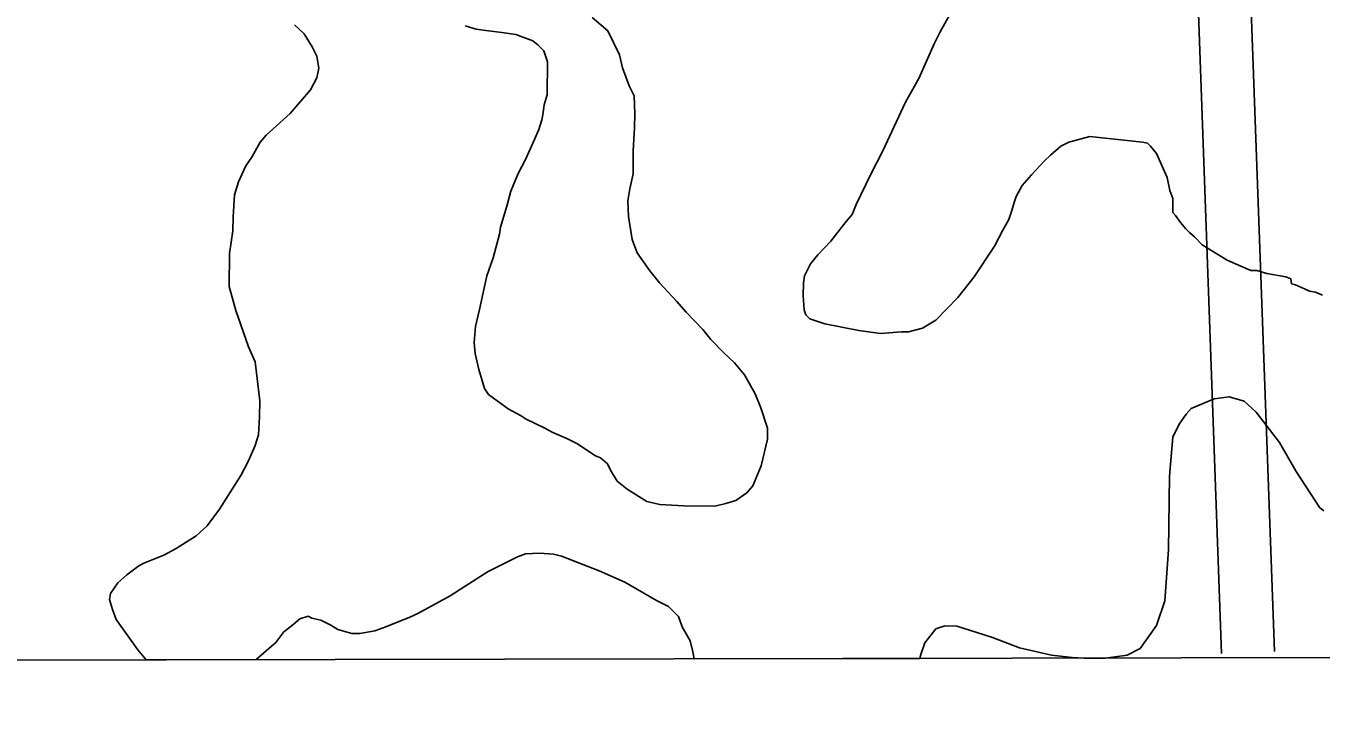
# Model space of a CAD drawing. Extents: x 3329297 to 3367176, y 649250 to 674653.
# Drawn here: x 3351431 to 3352165, y 654632 to 655026 of the extents above; entities that cross this region are included whole.
import ezdxf

# ---------------------------------------------------------------- set-up
doc = ezdxf.new("R2010")
doc.units = 0
for name, color, linetype in [('V-GRID-FRAM', 7, 'Continuous'), ('V-ROAD-CNTR', 7, 'Continuous'), ('V-SITE-VEGE', 7, 'Continuous')]:
    doc.layers.add(name, color=color, linetype=linetype)

msp = doc.modelspace()

# ---------------------------------------------------------------- linework, layer by layer
at = {"layer": 'V-GRID-FRAM'}
msp.add_lwpolyline([(3333403.5, 672816.28), (3364945.55, 672875.92), (3364987.87, 654691.71), (3333429.95, 654632.04), (3333403.5, 672816.28)], dxfattribs=at)
at = {"layer": 'V-ROAD-CNTR'}
for points in [[(3352084.53, 655560.29), (3352092.48, 655122.37), (3352108.83, 654669.84)], [(3352114.52, 655560.84), (3352122.47, 655123.18), (3352138.81, 654670.92)]]:
    msp.add_lwpolyline(points, dxfattribs=at)
at = {"layer": 'V-SITE-VEGE'}
for p, q in [((3351959.8, 655041.47), (3351949.37, 655022.35)), ((3351588.68, 655021.19), (3351583.08, 655026.35)), ((3351679.9, 655025.71), (3351686.1, 655023.94)), ((3351686.1, 655023.94), (3351690.06, 655023.32)), ((3351760.83, 655023), (3351751.86, 655030.47)), ((3351593.12, 655013.77), (3351588.68, 655021.19)), ((3351690.06, 655023.32), (3351700.8, 655022.05)), ((3351700.8, 655022.05), (3351708.71, 655020.82)), ((3351708.71, 655020.82), (3351718.29, 655017.31)), ((3351718.29, 655017.31), (3351721.09, 655015)), ((3351767.45, 655009.33), (3351760.83, 655023)), ((3351949.37, 655022.35), (3351945.89, 655015.6)), ((3351595.88, 655008.64), (3351593.12, 655013.77)), ((3351721.09, 655015), (3351724.45, 655011.57)), ((3351724.45, 655011.57), (3351726.64, 655005.31)), ((3351769.06, 655001.95), (3351767.45, 655009.33)), ((3351945.89, 655015.6), (3351937.15, 654995.89)), ((3351595.73, 654996.18), (3351596.93, 655001.83)), ((3351596.93, 655001.83), (3351595.88, 655008.64)), ((3351726.64, 655005.31), (3351726.4, 654986.63)), ((3351772.9, 654991.71), (3351769.06, 655001.95)), ((3351592.25, 654989.43), (3351595.73, 654996.18)), ((3351937.15, 654995.89), (3351929.62, 654982.4)), ((3351580.75, 654975.99), (3351592.25, 654989.43)), ((3351775.66, 654986.01), (3351772.9, 654991.71)), ((3351724.63, 654980.99), (3351724, 654975.33)), ((3351726.4, 654986.63), (3351724.63, 654980.99)), ((3351776.1, 654975.82), (3351775.66, 654986.01)), ((3351929.62, 654982.4), (3351916.82, 654954.81)), ((3351567.02, 654963.7), (3351580.75, 654975.99)), ((3351723.4, 654972.51), (3351721.63, 654966.87)), ((3351724, 654975.33), (3351723.4, 654972.51)), ((3351776, 654967.89), (3351776.1, 654975.82)), ((3351721.63, 654966.87), (3351719.29, 654961.24)), ((3351775.27, 654954.88), (3351776, 654967.89)), ((3351558.93, 654951.35), (3351563.57, 654959.78)), ((3351563.57, 654959.78), (3351567.02, 654963.7)), ((3351719.29, 654961.24), (3351714.06, 654949.98)), ((3352011.91, 654952.49), (3352017.64, 654957.52)), ((3352017.64, 654957.52), (3352022.19, 654959.72)), ((3352022.19, 654959.72), (3352034.12, 654962.97)), ((3352034.12, 654962.97), (3352064.09, 654959.77)), ((3352064.09, 654959.77), (3352066.92, 654959.17)), ((3352066.92, 654959.17), (3352068.6, 654957.44)), ((3352068.6, 654957.44), (3352071.94, 654953.44)), ((3351555.48, 654946.3), (3351558.93, 654951.35)), ((3351775.1, 654941.86), (3351775.27, 654954.88)), ((3351916.82, 654954.81), (3351909.85, 654941.31)), ((3352008.47, 654949.14), (3352011.91, 654952.49)), ((3352071.94, 654953.44), (3352078, 654939.78)), ((3351551.4, 654937.29), (3351555.48, 654946.3)), ((3351714.06, 654949.98), (3351709.99, 654942.1)), ((3352001.02, 654941.3), (3352008.47, 654949.14)), ((3351549.04, 654929.96), (3351551.4, 654937.29)), ((3351709.99, 654942.1), (3351705.9, 654931.96)), ((3351773.3, 654933.39), (3351775.1, 654941.86)), ((3351909.85, 654941.31), (3351901.72, 654924.42)), ((3351995.84, 654935.14), (3352001.02, 654941.3)), ((3352078, 654939.78), (3352079.6, 654932.4)), ((3351548.32, 654917.51), (3351549.04, 654929.96)), ((3351705.9, 654931.96), (3351703.54, 654923.5)), ((3351772.08, 654926.6), (3351773.3, 654933.39)), ((3351991.19, 654925.57), (3351992.37, 654928.95)), ((3351992.37, 654928.95), (3351995.84, 654935.14)), ((3352079.6, 654932.4), (3352081.25, 654927.84)), ((3351703.54, 654923.5), (3351699.99, 654911.65)), ((3351772.54, 654917.54), (3351772.08, 654926.6)), ((3351901.72, 654924.42), (3351899.38, 654918.79)), ((3351988.24, 654915.98), (3351990, 654921.06)), ((3351990, 654921.06), (3351991.19, 654925.57)), ((3352081.25, 654927.84), (3352081.15, 654919.92)), ((3351548.22, 654909.58), (3351548.32, 654917.51)), ((3351774.64, 654904.49), (3351772.54, 654917.54)), ((3351895.94, 654914.87), (3351891.33, 654908.7)), ((3351899.38, 654918.79), (3351895.94, 654914.87)), ((3351984.77, 654909.8), (3351988.24, 654915.98)), ((3352081.15, 654919.92), (3352082.82, 654918.2)), ((3352082.82, 654918.2), (3352085.61, 654914.2)), ((3352085.61, 654914.2), (3352088.4, 654910.77)), ((3351546.36, 654896.58), (3351548.22, 654909.58)), ((3351699.37, 654907.7), (3351695.81, 654894.15)), ((3351699.99, 654911.65), (3351699.37, 654907.7)), ((3351891.33, 654908.7), (3351887.3, 654903.65)), ((3351980.12, 654900.8), (3351984.77, 654909.8)), ((3352088.4, 654910.77), (3352090.63, 654908.48)), ((3352090.63, 654908.48), (3352093.43, 654906.18)), ((3352093.43, 654906.18), (3352097.91, 654901.59)), ((3351777.38, 654897.1), (3351774.64, 654904.49)), ((3351887.3, 654903.65), (3351879.85, 654895.82)), ((3351968.58, 654883.39), (3351980.12, 654900.8)), ((3352097.91, 654901.59), (3352111.95, 654892.92)), ((3351546.12, 654877.9), (3351546.36, 654896.58)), ((3351695.81, 654894.15), (3351692.28, 654884.01)), ((3351784.61, 654886.82), (3351777.38, 654897.1)), ((3351879.85, 654895.82), (3351875.82, 654890.77)), ((3352111.95, 654892.92), (3352119.84, 654889.43)), ((3351692.28, 654884.01), (3351688.08, 654864.81)), ((3351790.19, 654879.95), (3351784.61, 654886.82)), ((3351872.34, 654884.02), (3351871.72, 654880.07)), ((3351875.82, 654890.77), (3351872.34, 654884.02)), ((3352119.84, 654889.43), (3352125.47, 654887.09)), ((3352125.47, 654887.09), (3352128.87, 654887.05)), ((3352128.87, 654887.05), (3352134.51, 654885.28)), ((3352134.51, 654885.28), (3352145.24, 654883.45)), ((3351549.92, 654864.27), (3351546.12, 654877.9)), ((3351799.68, 654869.64), (3351790.19, 654879.95)), ((3351871.72, 654880.07), (3351871.63, 654872.71)), ((3351959.38, 654871.61), (3351968.58, 654883.39)), ((3352145.24, 654883.45), (3352148.06, 654882.28)), ((3352148.06, 654882.28), (3352148.59, 654879.44)), ((3352148.59, 654879.44), (3352150.85, 654878.85)), ((3352150.85, 654878.85), (3352155.91, 654876.52)), ((3351805.27, 654863.34), (3351799.68, 654869.64)), ((3351871.63, 654872.71), (3351872.1, 654864.77)), ((3351946.76, 654858.75), (3351959.38, 654871.61)), ((3352155.91, 654876.52), (3352158.73, 654875.35)), ((3352158.73, 654875.35), (3352162.12, 654874.75)), ((3352162.12, 654874.75), (3352166.06, 654873)), ((3351557.02, 654843.79), (3351549.92, 654864.27)), ((3351688.08, 654864.81), (3351685.7, 654855.21)), ((3351814.77, 654853.6), (3351805.27, 654863.34)), ((3351872.1, 654864.77), (3351873.19, 654861.93)), ((3351873.19, 654861.93), (3351875.43, 654859.64)), ((3351685.7, 654855.21), (3351685.02, 654846.16)), ((3351875.43, 654859.64), (3351883.89, 654856.7)), ((3351883.89, 654856.7), (3351903.09, 654853.06)), ((3351939.34, 654854.31), (3351946.76, 654858.75)), ((3351819.23, 654847.88), (3351814.77, 654853.6)), ((3351826.5, 654840.43), (3351819.23, 654847.88)), ((3351903.09, 654853.06), (3351915.52, 654851.21)), ((3351915.52, 654851.21), (3351927.43, 654852.19)), ((3351927.43, 654852.19), (3351931.39, 654852.14)), ((3351931.39, 654852.14), (3351939.34, 654854.31)), ((3351560.88, 654835.25), (3351557.02, 654843.79)), ((3351685.02, 654846.16), (3351685.5, 654839.93)), ((3351685.5, 654839.93), (3351687.66, 654830.84)), ((3351832.65, 654834.69), (3351826.5, 654840.43)), ((3351563.44, 654813.14), (3351560.88, 654835.25)), ((3351838.23, 654827.83), (3351832.65, 654834.69)), ((3351687.66, 654830.84), (3351689.29, 654825.16)), ((3351844.32, 654816.99), (3351838.23, 654827.83)), ((3351689.29, 654825.16), (3351690.92, 654820.04)), ((3351690.92, 654820.04), (3351693.14, 654816.62)), ((3351563.32, 654804.08), (3351563.44, 654813.14)), ((3351693.14, 654816.62), (3351704.36, 654808.55)), ((3351847.62, 654809.03), (3351844.32, 654816.99)), ((3352104.74, 654814.31), (3352091.65, 654808.81)), ((3352113.25, 654815.34), (3352104.74, 654814.31)), ((3352121.71, 654812.97), (3352113.25, 654815.34)), ((3352128.43, 654806.65), (3352121.71, 654812.97)), ((3351562.63, 654793.9), (3351563.32, 654804.08)), ((3351704.36, 654808.55), (3351711.67, 654804.49)), ((3351711.67, 654804.49), (3351714.48, 654802.76)), ((3351851.44, 654797.65), (3351847.62, 654809.03)), ((3352088.78, 654805.45), (3352084.75, 654799.84)), ((3352091.65, 654808.81), (3352088.78, 654805.45)), ((3352141.81, 654789.5), (3352128.43, 654806.65)), ((3351714.48, 654802.76), (3351725.18, 654797.53)), ((3351725.18, 654797.53), (3351729.68, 654795.21)), ((3351851.36, 654791.43), (3351851.44, 654797.65)), ((3352084.75, 654799.84), (3352081.26, 654792.52)), ((3351560.85, 654787.69), (3351562.63, 654793.9)), ((3351729.68, 654795.21), (3351737.56, 654791.71)), ((3351737.56, 654791.71), (3351743.19, 654788.81)), ((3351743.19, 654788.81), (3351753.86, 654781.89)), ((3351847.78, 654776.18), (3351851.36, 654791.43)), ((3352081.26, 654792.52), (3352079.28, 654770.46)), ((3352151.22, 654772.96), (3352141.81, 654789.5)), ((3351556.78, 654778.68), (3351560.85, 654787.69)), ((3351753.86, 654781.89), (3351756.67, 654780.72)), ((3351552.72, 654770.81), (3351556.78, 654778.68)), ((3351756.67, 654780.72), (3351760.59, 654777.27)), ((3351760.59, 654777.27), (3351762.25, 654773.85)), ((3351762.25, 654773.85), (3351766.14, 654767.58)), ((3351843.11, 654764.92), (3351847.78, 654776.18)), ((3351540.59, 654751.71), (3351552.72, 654770.81)), ((3351766.14, 654767.58), (3351771.74, 654762.98)), ((3352079.28, 654770.46), (3352078.76, 654728.57)), ((3352164.56, 654752.42), (3352151.22, 654772.96)), ((3351771.74, 654762.98), (3351782.98, 654756.04)), ((3351833.38, 654756.55), (3351839.66, 654761)), ((3351839.66, 654761), (3351843.11, 654764.92)), ((3351782.98, 654756.04), (3351790.32, 654754.25)), ((3351790.32, 654754.25), (3351803.9, 654753.52)), ((3351803.9, 654753.52), (3351821.45, 654753.3)), ((3351821.45, 654753.3), (3351827.7, 654754.92)), ((3351827.7, 654754.92), (3351833.38, 654756.55)), ((3352166.8, 654750.69), (3352164.56, 654752.42)), ((3351533.68, 654742.17), (3351540.59, 654751.71)), ((3351527.38, 654736.58), (3351533.68, 654742.17)), ((3351515.96, 654729.37), (3351527.38, 654736.58)), ((3351497.74, 654721.1), (3351509.12, 654725.49)), ((3351509.12, 654725.49), (3351515.96, 654729.37)), ((3351709.55, 654724.69), (3351697.58, 654718.61)), ((3351714.1, 654726.33), (3351709.55, 654724.69)), ((3351722.03, 654726.79), (3351714.1, 654726.33)), ((3351729.95, 654726.13), (3351722.03, 654726.79)), ((3351734.46, 654724.94), (3351729.95, 654726.13)), ((3351755.88, 654716.75), (3351734.46, 654724.94)), ((3352078.76, 654728.57), (3352076.7, 654699.72)), ((3351488.03, 654714.43), (3351494.89, 654719.44)), ((3351494.89, 654719.44), (3351497.74, 654721.1)), ((3351693.02, 654716.4), (3351679.9, 654708.07)), ((3351697.58, 654718.61), (3351693.02, 654716.4)), ((3351770.52, 654710.34), (3351755.88, 654716.75)), ((3351478.84, 654703.78), (3351482.88, 654709.96)), ((3351482.88, 654709.96), (3351488.03, 654714.43)), ((3351679.9, 654708.07), (3351671.33, 654702.51)), ((3351788.51, 654699.92), (3351770.52, 654710.34)), ((3351478.23, 654700.39), (3351478.84, 654703.78)), ((3351479.86, 654694.71), (3351478.23, 654700.39)), ((3351671.33, 654702.51), (3351653.09, 654692.55)), ((3351482.05, 654689.02), (3351479.86, 654694.71)), ((3351795.26, 654696.44), (3351788.51, 654699.92)), ((3351800.85, 654690.71), (3351795.26, 654696.44)), ((3352076.7, 654699.72), (3352072, 654685.62)), ((3351494.3, 654671.88), (3351482.05, 654689.02)), ((3351582.23, 654686.07), (3351577.09, 654682.17)), ((3351586.24, 654689.42), (3351582.23, 654686.07)), ((3351590.79, 654691.06), (3351586.24, 654689.42)), ((3351593.04, 654689.9), (3351590.79, 654691.06)), ((3351598.12, 654688.71), (3351593.04, 654689.9)), ((3351603.75, 654685.8), (3351598.12, 654688.71)), ((3351607.68, 654683.49), (3351603.75, 654685.8)), ((3351648.53, 654690.34), (3351634.88, 654684.85)), ((3351653.09, 654692.55), (3351648.53, 654690.34)), ((3351803.04, 654685.02), (3351800.85, 654690.71)), ((3352072, 654685.62), (3352062.78, 654672.72)), ((3351577.09, 654682.17), (3351572.48, 654676)), ((3351615.58, 654681.13), (3351607.68, 654683.49)), ((3351620.11, 654681.07), (3351615.58, 654681.13)), ((3351628.62, 654682.66), (3351620.11, 654681.07)), ((3351634.88, 654684.85), (3351628.62, 654682.66)), ((3351807.47, 654677.03), (3351803.04, 654685.02)), ((3351946.84, 654683.79), (3351940.52, 654675.94)), ((3351951.96, 654685.42), (3351946.84, 654683.79)), ((3351958.75, 654685.34), (3351951.96, 654685.42)), ((3351969.46, 654681.81), (3351958.75, 654685.34)), ((3351979.05, 654678.86), (3351969.46, 654681.81)), ((3351994.27, 654673.01), (3351979.05, 654678.86)), ((3351498.96, 654666.2), (3351494.3, 654671.88)), ((3351572.48, 654676), (3351561.61, 654666.51)), ((3351809.09, 654670.79), (3351807.47, 654677.03)), ((3351940.52, 654675.94), (3351938.16, 654668.61)), ((3352012.34, 654668.82), (3351994.27, 654673.01)), ((3352062.78, 654672.72), (3352055.37, 654668.85)), ((3351561.49, 654666.32), (3351498.96, 654666.2)), ((3351561.61, 654666.51), (3351561.49, 654666.32)), ((3351809.84, 654666.79), (3351809.09, 654670.79)), ((3351937.75, 654667.03), (3351809.84, 654666.79)), ((3351938.16, 654668.61), (3351937.75, 654667.03)), ((3352024.21, 654667.54), (3352012.34, 654668.82)), ((3352030.78, 654667.21), (3352024.21, 654667.54)), ((3352042.97, 654667.23), (3352030.78, 654667.21)), ((3352055.37, 654668.85), (3352042.97, 654667.23))]:
    msp.add_line(p, q, dxfattribs=at)

doc.saveas('drawing.dxf')
